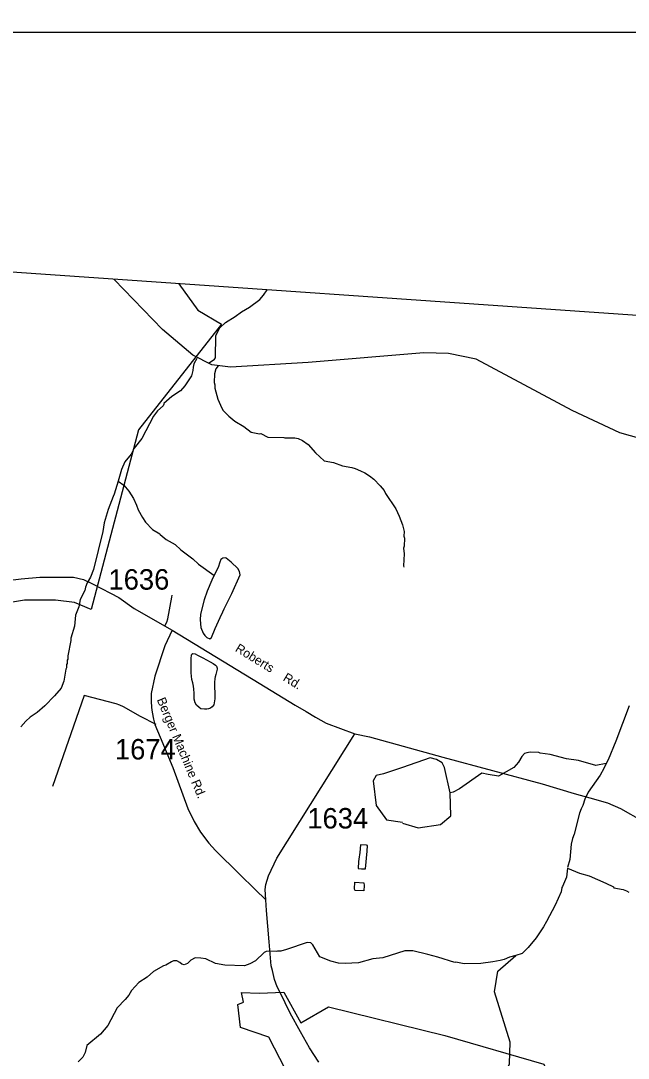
# Model space of a CAD drawing. Extents: x 1268485 to 1426702, y 514839 to 616766.
# Drawn here: x 1295859 to 1300246, y 609275 to 616766 of the extents above; entities that cross this region are included whole.
import ezdxf

# ---------------------------------------------------------------- set-up
doc = ezdxf.new("R2010")
doc.units = 0
for name, color, linetype in [('Old_Level_11', 7, 'Continuous'), ('Old_Level_32', 7, 'Continuous'), ('Old_Level_35', 7, 'Continuous'), ('Old_Level_48', 7, 'Continuous'), ('Old_Level_49', 7, 'Continuous'), ('Old_Level_50', 7, 'Continuous'), ('Old_Level_52', 7, 'Continuous'), ('Old_Level_59', 7, 'Continuous'), ('Old_Level_60', 7, 'Continuous'), ('Old_Level_62', 7, 'Continuous'), ('Old_Level_63', 7, 'Continuous'), ('Old_Level_8', 7, 'Continuous')]:
    doc.layers.add(name, color=color, linetype=linetype)

msp = doc.modelspace()

# ---------------------------------------------------------------- linework, layer by layer
at = {"layer": 'Old_Level_32'}
for points in [[(1294898.276, 612382.89), (1294958.19, 612406.14), (1295040.57, 612454.095), (1295149.912, 612526.754), (1295277.228, 612602.319), (1295329.651, 612624.116), (1295387.372, 612638.899), (1295471.484, 612667.013), (1295607.637, 612697.922), (1295742.823, 612721.312), (1295861.381, 612736.013), (1295996.186, 612747.637), (1296238.623, 612748.554), (1296311.692, 612732.31), (1296382.627, 612698.23), (1296566.624, 612600.734), (1296677.702, 612521.747), (1296951.802, 612365.454)], [(1296951.802, 612365.454), (1296899.497, 612252.625), (1296828.052, 612032.357), (1296801.62, 611908.53), (1296800.447, 611853.673), (1296803.695, 611808.19), (1296806.943, 611772.94), (1296816.685, 611724.208), (1296828.052, 611683.598), (1296865.399, 611592.632), (1296956.33, 611374.963), (1297065.123, 611078.835), (1297112.212, 610982.995), (1297157.678, 610906.649), (1297217.757, 610828.677), (1297266.47, 610775.56), (1297438.59, 610603.373), (1297550.63, 610492.914), (1297630.034, 610419.265)], [(1296951.802, 612365.454), (1297580.021, 611981.861), (1297841.448, 611824.32), (1297921.013, 611777.219), (1297987.587, 611736.616), (1298063.905, 611694.388), (1298271.946, 611616.148)], [(1297630.034, 610419.265), (1297623.111, 610492.459), (1297627.876, 610530.384), (1297649.202, 610591.009), (1297708.299, 610719.254), (1298271.946, 611616.148)], [(1298271.946, 611616.148), (1298377.293, 611594.342), (1298908.267, 611448.169), (1299624.585, 611255.454), (1299855.516, 611186.731), (1299968.118, 611154.279), (1300095.989, 611118.009), (1300189.506, 611077.921), (1300351.73, 610986.292), (1300790.742, 610724.818), (1300925.547, 610676.863), (1301000.438, 610653.613), (1301076.827, 610640.534), (1301184.671, 610634.721), (1301232.601, 610640.534), (1301310.488, 610646.346), (1301406.349, 610660.878), (1301583.094, 610681.223), (1301650.496, 610691.395), (1301699.924, 610705.926)], [(1298011.944, 609245.509), (1297944.234, 609349.5), (1297879.933, 609464.671), (1297805.239, 609599.496), (1297732.655, 609750.617), (1297711.546, 609790.895), (1297692.061, 609842.868), (1297675.823, 609909.457), (1297667.705, 609941.94), (1297653.091, 610115.723), (1297633.605, 610342.454), (1297630.034, 610419.265)]]:
    msp.add_lwpolyline(points, dxfattribs=at)
at = {"layer": 'Old_Level_35'}
msp.add_line((1296317.126, 611893.924), (1296088.595, 611236.27), dxfattribs=at)
for points in [[(1296898.551, 612397.685), (1296914.647, 612423.419), (1296921.619, 612447.512), (1296950.121, 612603.147), (1296951.249, 612619.551)], [(1296835.907, 611684.001), (1296722.616, 611742.698), (1296602.046, 611811.8), (1296575.491, 611823.539), (1296546.887, 611832.818), (1296317.126, 611893.924)]]:
    msp.add_lwpolyline(points, dxfattribs=at)
at = {"layer": 'Old_Level_48'}
msp.add_lwpolyline([(1298217.494, 608481.224), (1297852.443, 608630.329), (1297859.214, 608686.619), (1297905.694, 608709.871), (1297884.39, 608799.005), (1297830.165, 608814.506), (1297812.735, 608895.889), (1297857.278, 608897.827), (1297772.065, 609193.324), (1297650.056, 609427.978), (1297446.708, 609497.734), (1297427.342, 609662.438), (1297468.011, 609679.877), (1297452.518, 609749.633), (1297580.337, 609743.82), (1297759.961, 609752.83), (1297880.517, 609530.675), (1298081.929, 609644.998), (1298921.95, 609437.956), (1299636.09, 609232.078), (1299747.451, 608947.199), (1300082.431, 609203.831)], dxfattribs=at)
at = {"layer": 'Old_Level_49'}
msp.add_lwpolyline([(1298217.494, 608481.224), (1297852.443, 608630.329), (1297859.214, 608686.619), (1297905.694, 608709.871), (1297884.39, 608799.005), (1297830.165, 608814.506), (1297812.735, 608895.889), (1297857.278, 608897.827), (1297772.065, 609193.324), (1297650.056, 609427.978), (1297446.708, 609497.734), (1297427.342, 609662.438), (1297468.011, 609679.877), (1297452.518, 609749.633), (1297580.337, 609743.82), (1297759.961, 609752.83), (1297880.517, 609530.675), (1298081.929, 609644.998), (1298921.95, 609437.956), (1299636.09, 609232.078), (1299747.451, 608947.199), (1300082.431, 609203.831)], dxfattribs=at)
at = {"layer": 'Old_Level_50'}
msp.add_lwpolyline([(1297000.993, 614866.087), (1297136.874, 614675.647), (1297308.142, 614575.939), (1296708.705, 613811.518), (1296366.171, 612515.326), (1296246.283, 612565.179), (1296109.269, 612581.797), (1295886.622, 612581.797), (1295681.101, 612548.561)], dxfattribs=at)
at = {"layer": 'Old_Level_52'}
msp.add_lwpolyline([(1417490.345, 606272.262), (1410404.395, 606978.527), (1399228.937, 608025.409), (1372762.344, 609712.351), (1345012.522, 611503.691), (1343316.298, 611618.759), (1335764.886, 612097.479), (1329660.442, 612601.069), (1320839.383, 613219.03), (1293789.865, 615087.953), (1289276.523, 615375.373), (1273925.162, 616396.533), (1271819.299, 616532.294), (1270317.18, 616641.117), (1269751.593, 616674.893), (1268485.228, 616765.973)], dxfattribs=at)
at = {"layer": 'Old_Level_59'}
for points in [[(1301362.648, 613497.5), (1301230.836, 613485.509), (1301087.041, 613536.471), (1300774.619, 613624.809), (1300184.8, 613790.974), (1299841.216, 613951.408), (1299147.961, 614322.089), (1298947.537, 614362.198), (1298770.019, 614367.928), (1297933.965, 614299.17), (1297372.878, 614264.889), (1297237.735, 614280.932), (1297102.592, 614351.982), (1296882.699, 614537.628), (1296534.423, 614898.324)], [(1300253.203, 611818.413), (1300157.341, 611564.866), (1300102.182, 611430.301), (1300086.086, 611401.849)], [(1300086.086, 611401.849), (1300070.707, 611367.093), (1300043.64, 611319.778), (1299956.698, 611195.977), (1299933.527, 611146.56), (1299918.455, 611098.937), (1299905.845, 611075.253), (1299895.182, 611043.573), (1299855.607, 610892.603), (1299842.894, 610860.922), (1299833.974, 610821.194), (1299824.345, 610709.042), (1299807.165, 610651.743)], [(1299807.165, 610646.013), (1299801.439, 610582.985), (1299770.715, 610514.897), (1299766.614, 610507.002), (1299761.796, 610475.116), (1299719.657, 610380.229), (1299656.809, 610261.811), (1299633.946, 610222.39), (1299580.12, 610143.752), (1299522.397, 610073.164), (1299479.439, 610030.256), (1299434.949, 610015.734)], [(1299407.923, 608618.816), (1299403.836, 608806.827), (1299347.754, 608916.274), (1299326.839, 609084.057), (1299388.765, 609233.797), (1299392.763, 609391.328), (1299280.573, 609753.391), (1299303.479, 609902.365), (1299434.949, 610015.734)]]:
    msp.add_lwpolyline(points, dxfattribs=at)
at = {"layer": 'Old_Level_60'}
msp.add_lwpolyline([(1298615.641, 610973.022), (1298730.17, 610938.643), (1298890.509, 610961.562), (1298964.952, 611024.59), (1298959.225, 611190.755), (1298919.141, 611374.109), (1298901.961, 611408.488), (1298861.876, 611431.407), (1298816.065, 611442.867), (1298615.641, 611374.109), (1298478.208, 611328.271), (1298426.67, 611316.811), (1298403.764, 611276.702), (1298426.67, 611099.078), (1298501.113, 610995.941), (1298615.641, 610978.752)], dxfattribs=at)
at = {"layer": 'Old_Level_62'}
for points in [[(1297214.001, 614293.411), (1297242.013, 614309.795), (1297258.315, 614321.381), (1297264.569, 614333.223), (1297268.26, 614493.061), (1297297.582, 614548.271), (1297338.49, 614587.283), (1297407.49, 614631.574), (1297452.294, 614664.485), (1297511.041, 614697.036), (1297584.348, 614753.221), (1297613.055, 614784.491), (1297639.379, 614821.98)], [(1297130.534, 614328.393), (1297109.549, 614288.983), (1297102.988, 614265.197), (1297102.373, 614241.206), (1297091.505, 614201.477), (1297042.703, 614130.016), (1297011.33, 614094.798), (1296950.019, 614053.019), (1296892.809, 614002.422), (1296892.707, 613996.425), (1296886.453, 613986.583), (1296847.595, 613949.571), (1296818.683, 613910.303), (1296732.971, 613750.465), (1296677.3, 613679.825), (1296656.282, 613636.404), (1296611.068, 613581.502), (1296585.744, 613526.138), (1296562.471, 613441.247)], [(1297283.559, 614275.493), (1297266.722, 614253.201), (1297257.802, 614217.471), (1297256.367, 614153.546), (1297259.955, 614137.449), (1297259.443, 614113.51), (1297281.486, 614032.975), (1297309.988, 613968.333), (1297321.573, 613952.082), (1297360.636, 613911.174), (1297405.747, 613874.111), (1297468.903, 613836.587), (1297523.96, 613795.269), (1297583.425, 613784.35), (1297591.729, 613785.632), (1297643.095, 613760.41), (1297759.052, 613757.59), (1297766.946, 613753.438), (1297838.92, 613753.694), (1297862.808, 613749.081), (1297894.489, 613736.316), (1297933.756, 613705.404), (1297988.403, 613646.144), (1298049.611, 613589.242), (1298118.713, 613576.991), (1298182.074, 613551.513), (1298249.844, 613539.877), (1298273.733, 613533.263), (1298313.308, 613516.346), (1298344.886, 613501.583), (1298376.464, 613480.822), (1298407.837, 613456.061), (1298454.794, 613408.951), (1298483.911, 613374.297), (1298493.446, 613352.049), (1298566.855, 613242.346), (1298592.794, 613189.391), (1298616.067, 613125.261), (1298626.935, 613077.022), (1298626.217, 613045.034), (1298629.806, 613028.989), (1298628.473, 612973.061), (1298624.167, 612957.169), (1298627.242, 612917.082), (1298623.141, 612829.269), (1298624.987, 612821.22)], [(1296562.471, 613441.247), (1296533.558, 613347.538), (1296525.151, 613331.749), (1296491.01, 613236.655), (1296461.482, 613140.896), (1296451.23, 613077.689), (1296384.793, 612803.483), (1296361.519, 612748.068), (1296338.656, 612708.646), (1296325.84, 612676.966), (1296321.329, 612653.129), (1296287.701, 612585.974), (1296278.576, 612534.199), (1296253.149, 612474.887), (1296247.305, 612395.071), (1296221.264, 612307.719), (1296220.854, 612291.775), (1296198.298, 612180.381), (1296197.683, 612156.39), (1296193.479, 612148.496), (1296192.967, 612124.555), (1296188.763, 612116.661), (1296188.148, 612092.67), (1296184.047, 612084.775), (1296170.001, 611997.167), (1296149.496, 611946.775), (1296103.051, 611890.848), (1296031.796, 611818.618), (1295976.739, 611771.968), (1295927.937, 611737.212), (1295895.231, 611707.992), (1295858.219, 611666.931)], [(1296562.471, 613441.247), (1296603.071, 613411.822), (1296640.083, 613368.966), (1296672.789, 613316.165), (1296695.652, 613267.67), (1296706.93, 613235.425), (1296737.585, 613178.677), (1296760.756, 613146.177), (1296811.506, 613092.966), (1296863.384, 613061.285), (1296866.665, 613055.646), (1296908.393, 613021.248), (1296972.985, 612983.109), (1297016.046, 612946.097), (1297102.578, 612880.07), (1297141.64, 612843.11), (1297253.911, 612762.632)], [(1297263.471, 612777.514), (1297238.557, 612726.712), (1297204.723, 612647.562), (1297183.193, 612584.15), (1297156.741, 612480.855), (1297153.87, 612440.921), (1297158.484, 612384.84), (1297175.606, 612344.444), (1297187.191, 612328.193), (1297202.878, 612313.84), (1297224.613, 612303.28), (1297236.814, 612313.02), (1297262.343, 612378.329), (1297298.227, 612457.428), (1297319.142, 612496.901), (1297327.652, 612520.687), (1297382.298, 612631.26), (1297443.404, 612765.724), (1297437.97, 612789.817), (1297426.487, 612810.118), (1297379.53, 612857.228), (1297342.211, 612886.089), (1297334.316, 612888.293), (1297318.22, 612886.653), (1297303.968, 612875.017), (1297295.561, 612857.228), (1297284.693, 612817.55), (1297263.471, 612777.514)], [(1297090.76, 612158.102), (1297091.478, 612187.732), (1297095.476, 612191.577), (1297101.935, 612196.549), (1297119.57, 612194.448), (1297134.744, 612186.092), (1297174.729, 612166.304), (1297226.505, 612137.751), (1297248.958, 612124.063), (1297264.644, 612112.325), (1297271.924, 612105.865), (1297274.589, 612099.56), (1297277.768, 612090.332), (1297277.665, 612083.515), (1297275.717, 612075.569), (1297272.129, 612064.855), (1297268.233, 612044.452), (1297263.824, 612029.176), (1297261.261, 612015.54), (1297258.903, 611988.268), (1297258.493, 611945.002), (1297260.236, 611921.626), (1297261.569, 611907.323), (1297261.261, 611869.748), (1297256.032, 611841.963), (1297252.854, 611827.25), (1297240.551, 611812.128), (1297228.965, 611803.311), (1297215.637, 611797.928), (1297203.641, 611794.801), (1297184.879, 611795.827), (1297159.248, 611797.057), (1297146.944, 611807.617), (1297127.977, 611824.021), (1297118.032, 611840.169), (1297111.265, 611867.697), (1297111.675, 611909.836), (1297109.01, 611939.516), (1297106.652, 611960.637), (1297101.525, 611985.858), (1297095.271, 612010.464), (1297091.785, 612032.764), (1297089.017, 612058.498), (1297090.76, 612158.102)], [(1300086.086, 611401.849), (1300011.242, 611388.521), (1299888.005, 611423.482), (1299800.345, 611437.631), (1299683.466, 611467.415), (1299609.339, 611478.231), (1299601.445, 611482.384), (1299537.469, 611483.922), (1299513.375, 611480.539), (1299497.278, 611474.9), (1299476.773, 611453.42), (1299453.807, 611411.999), (1299418.949, 611372.886), (1299308.535, 611311.081), (1299234.092, 611322.541), (1299188.281, 611334), (1299027.942, 611219.404), (1298982.131, 611196.485), (1298959.225, 611190.755)], [(1298348.987, 610641.209), (1298359.957, 610770.289), (1298362.315, 610809.967), (1298356.369, 610814.324), (1298312.898, 610816.733), (1298307.361, 610759.934), (1298300.697, 610712.413), (1298298.852, 610695.189), (1298296.288, 610644.797), (1298319.562, 610641.465), (1298348.987, 610641.209)], [(1299807.165, 610646.013), (1299893.029, 610611.886), (1299964.592, 610592.15), (1300083.317, 610539.298), (1300138.681, 610511.975), (1300142.475, 610505.874), (1300210.142, 610492.29), (1300233.928, 610483.678), (1300249.717, 610473.323)], [(1298271.067, 610545.449), (1298336.376, 610541.092), (1298340.17, 610522.33), (1298337.401, 610483.165), (1298277.116, 610485.062), (1298270.657, 610489.419), (1298268.504, 610497.877), (1298271.067, 610545.449)], [(1299434.949, 610015.734), (1299389.138, 610004.274), (1299349.054, 609987.085), (1299320.422, 609981.355), (1299268.884, 609969.895), (1299181.806, 609959.513), (1299061.748, 609956.386), (1299001.052, 609967.562), (1298993.978, 609966.024), (1298870.947, 610004.984), (1298799.384, 610022.721), (1298690.517, 610050.113), (1298633.254, 610050.113), (1298474.786, 609998.575), (1298402.71, 609992.321), (1298298.031, 609962.896), (1298201.964, 609959.205), (1298153.982, 609962.384), (1298098.311, 609975.712), (1298019.058, 610007.649), (1297969.128, 610094.797), (1297954.979, 610107.868), (1297926.58, 610110.483), (1297777.302, 610060.963), (1297736.086, 610048.455), (1297712.095, 610049.018), (1297703.995, 610045.225), (1297656.116, 610048.403), (1297632.022, 610044.969), (1297615.823, 610037.382), (1297554.513, 609978.89), (1297513.912, 609955.874), (1297473.619, 609940.853), (1297333.774, 609946.236), (1297266.107, 609959.872), (1297194.851, 609991.604), (1297158.967, 609998.473), (1297118.982, 609999.447), (1297086.584, 609982.223), (1297062.08, 609958.847), (1297037.884, 609949.415), (1297021.992, 609953.823), (1297008.254, 609966.126), (1296986.518, 609978.635), (1296962.527, 609979.25), (1296946.431, 609971.611), (1296905.83, 609946.646), (1296889.734, 609941.007), (1296818.376, 609900.355), (1296771.829, 609859.909), (1296710.928, 609821.41), (1296657.512, 609762.766), (1296638.75, 609731.239), (1296614.041, 609699.815), (1296554.679, 609639.324), (1296487.627, 609511.013), (1296434.21, 609448.37), (1296336.298, 609366.759), (1296323.072, 609315.137), (1296308.308, 609283.508), (1296273.552, 609248.342)]]:
    msp.add_lwpolyline(points, dxfattribs=at)
at = {"layer": 'Old_Level_63'}
msp.add_line((1305516.95, 616680.45), (1278611.149, 616680.45), dxfattribs=at)

# ---------------------------------------------------------------- texts
at = {"layer": 'Old_Level_11'}
for s, rotation, p in [('Roberts    Rd.', 328.5916194, (1297401.834, 612216.643)), ('Berger Machine Rd.', 292.6725944, (1296839.953, 611863.802))]:
    msp.add_text(s, height=65.61666, rotation=rotation, dxfattribs=at).set_placement(p)
at = {"layer": 'Old_Level_8'}
for s, p in [('1636', (1296492.529, 612658.306)), ('1674', (1296539.138, 611432.185)), ('1634', (1297928.646, 610933.693))]:
    msp.add_text(s, height=147.6375, dxfattribs=at).set_placement(p)

doc.saveas('drawing.dxf')
